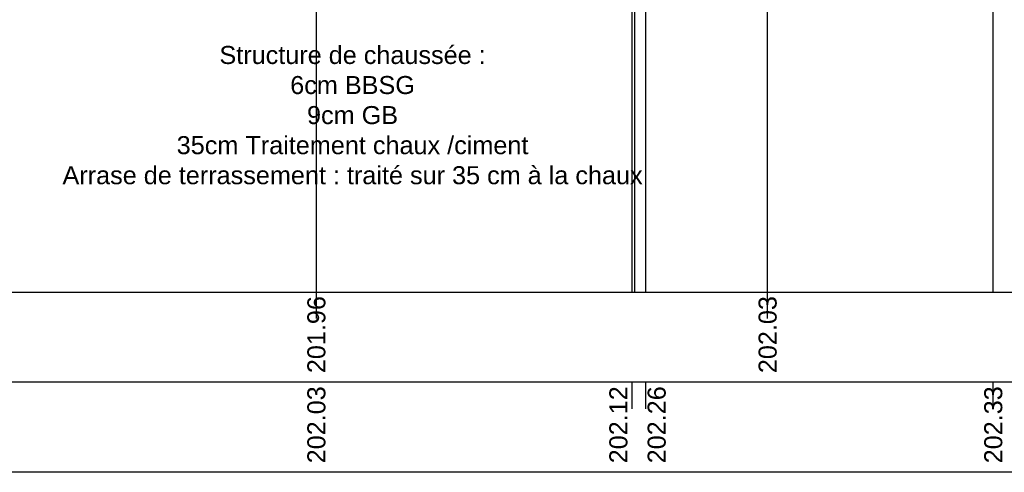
# Model space of a CAD drawing. Extents: x 1616800 to 1632437, y 2248456 to 2251974.
# Tile 337 of 399: x 1619128 to 1619139, y 2251201 to 2251206. Entities that reach past the tile are written whole.
import ezdxf
from ezdxf.enums import TextEntityAlignment as Align

# ---------------------------------------------------------------- set-up
doc = ezdxf.new("R2010")
doc.units = 0
doc.header["$LTSCALE"] = 2
doc.layers.add('0000-PAP-PROFIL EN TRAVERS DE PRINCIPE', color=7, linetype='CONTINUOUS')
doc.styles.add('ARIAL-GRAS', font='arial.ttf')

msp = doc.modelspace()

# ---------------------------------------------------------------- linework, layer by layer
at = {"layer": '0000-PAP-PROFIL EN TRAVERS DE PRINCIPE', "linetype": 'Continuous'}
for p, q in [((1619138.8428, 2251202.9606), (1619138.8428, 2251207.2948)), ((1619134.8728, 2251202.9606), (1619134.8728, 2251207.2128)), ((1619134.9928, 2251202.9606), (1619134.9928, 2251207.2178)), ((1619134.8428, 2251202.9606), (1619134.8428, 2251207.0778)), ((1619131.3428, 2251202.9606), (1619131.3428, 2251206.9903)), ((1619131.3428, 2251202.9606), (1619131.3428, 2251206.9232)), ((1619131.3428, 2251202.9606), (1619131.3428, 2251206.9232))]:
    msp.add_line(p, q, dxfattribs=at)
at = {"layer": '0000-PAP-PROFIL EN TRAVERS DE PRINCIPE', "color": 95, "linetype": 'Continuous'}
msp.add_line((1619136.3428, 2251202.9606), (1619136.3428, 2251206.9876), dxfattribs=at)
at = {"layer": '0000-PAP-PROFIL EN TRAVERS DE PRINCIPE'}
for p, q in [((1619104.3428, 2251202.9606), (1619149.8428, 2251202.9606)), ((1619149.8428, 2251201.9606), (1619104.3428, 2251201.9606)), ((1619134.8428, 2251201.6645), (1619134.8428, 2251201.9606)), ((1619134.9928, 2251201.6657), (1619134.9928, 2251201.9606)), ((1619138.8428, 2251201.6658), (1619138.8428, 2251201.9606)), ((1619149.8428, 2251200.9606), (1619104.3428, 2251200.9606))]:
    msp.add_line(p, q, dxfattribs=at)
at = {"layer": '0000-PAP-PROFIL EN TRAVERS DE PRINCIPE', "color": 95}
for p, q in [((1619131.3428, 2251202.6657), (1619131.3428, 2251202.9606)), ((1619136.3428, 2251202.6658), (1619136.3428, 2251202.9606))]:
    msp.add_line(p, q, dxfattribs=at)

# ---------------------------------------------------------------- texts
at = {"layer": '0000-PAP-PROFIL EN TRAVERS DE PRINCIPE', "color": 95, "style": 'ARIAL-GRAS'}
for s, p in [('201.96', (1619131.3428, 2251202.0606)), ('202.03', (1619136.3428, 2251202.0606))]:
    msp.add_text(s, height=0.2, rotation=90, dxfattribs=at).set_placement(p, align=Align.MIDDLE_LEFT)
at = {"layer": '0000-PAP-PROFIL EN TRAVERS DE PRINCIPE', "style": 'ARIAL-GRAS'}
for s, p in [('202.03', (1619131.3428, 2251201.0606)), ('202.12', (1619134.689, 2251201.0606)), ('202.26', (1619135.1135, 2251201.0606)), ('202.33', (1619138.8428, 2251201.0606))]:
    msp.add_text(s, height=0.2, rotation=90, dxfattribs=at).set_placement(p, align=Align.MIDDLE_LEFT)
at = {"layer": '0000-PAP-PROFIL EN TRAVERS DE PRINCIPE', "color": 5, "insert": (1619131.7441, 2251205.088), "char_height": 0.2, "attachment_point": 5, "style": 'ARIAL-GRAS'}
msp.add_mtext_dynamic_manual_height_columns('\\PStructure de chaussée :\\P6cm BBSG\\P9cm GB\\P35cm Traitement chaux /ciment\\PArrase de terrassement : traité sur 35 cm à la chaux', width=8.600282, gutter_width=12.5, heights=[0], dxfattribs=at)

doc.saveas('drawing.dxf')
